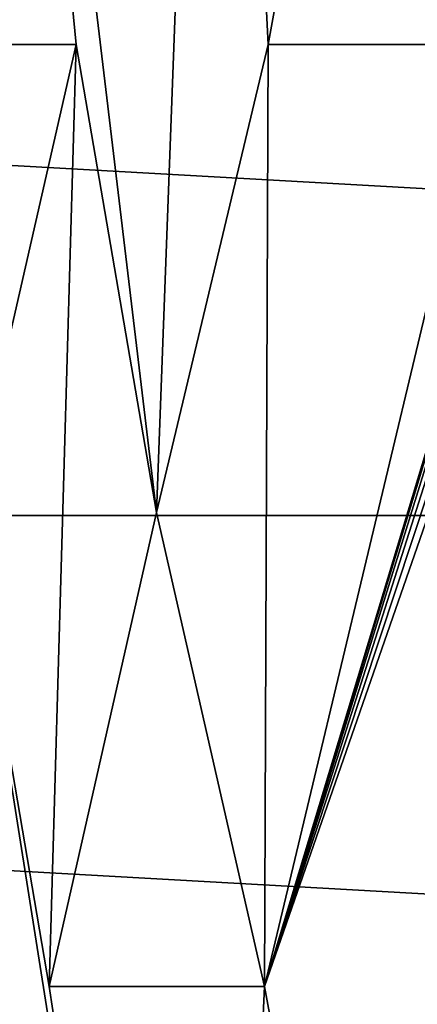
# Model space of a CAD drawing. Header units: metres. Extents: x -101 to 101, y -261 to 23.
# Tile 248 of 287: x 76.66 to 77.93, y -1.56 to 1.58. Entities that reach past the tile are written whole.
import ezdxf

# ---------------------------------------------------------------- set-up
doc = ezdxf.new("R2010")
doc.units = ezdxf.units.M
doc.layers.add('solid_505151_K2442K1000C34', color=7, linetype='CONTINUOUS')

msp = doc.modelspace()

# ---------------------------------------------------------------- linework, layer by layer
at = {"layer": 'solid_505151_K2442K1000C34'}
for points in [[(76.157143, 1.5, 107.949371), (76.842857, 1.5, 107.949371), (76.5, 5, 107.949371)], [(77.098328, 0.009774, 107.949371), (77.282204, 4.938436, 107.949371), (76.5, 5, 107.949371)], [(76.842857, 1.5, 107.949371), (77.098328, 0.009774, 107.949371), (76.5, 5, 107.949371)], [(77.098328, 0.009774, 107.949371), (77.454109, 1.5, 107.949371), (77.282204, 4.938436, 107.949371)], [(77.454109, 1.5, 107.949371), (78.045128, 4.755267, 107.949371), (77.282204, 4.938436, 107.949371)], [(77.454109, 1.5, 107.949371), (78.159096, 1.5, 107.949371), (78.045128, 4.755267, 107.949371)], [(56.5, 0, -4), (56.625755, 2.239277, -4), (96.5, 0, -4)], [(56.625755, 2.239277, -4), (96.374245, 2.239277, -4), (96.5, 0, -4)], [(76.842857, 1.5, 107.999374), (76.842857, 1.5, 107.949371), (76.157143, 1.5, 107.949371)], [(76.157143, 1.5, 107.999374), (76.842857, 1.5, 107.999374), (76.157143, 1.5, 107.949371)], [(76.157143, 1.5, 107.999374), (76.5, 0, 107.999374), (76.842857, 1.5, 107.999374)], [(76.842857, 1.5, 107.999374), (76.5, 0, 107.999374), (76.757141, -1.5, 107.999374)], [(76.842857, 1.5, 107.999374), (76.757141, -1.5, 107.999374), (77.098328, 0.009774, 107.999374)], [(77.098328, 0.009774, 107.999374), (77.098328, 0.009774, 107.949371), (76.842857, 1.5, 107.949371)], [(76.842857, 1.5, 107.999374), (77.098328, 0.009774, 107.999374), (76.842857, 1.5, 107.949371)], [(77.454109, 1.5, 107.999374), (77.454109, 1.5, 107.949371), (77.098328, 0.009774, 107.949371)], [(77.098328, 0.009774, 107.999374), (77.454109, 1.5, 107.999374), (77.098328, 0.009774, 107.949371)], [(77.098328, 0.009774, 107.999374), (77.442856, -1.5, 107.999374), (77.454109, 1.5, 107.999374)], [(78.039948, 0.479237, 107.949371), (78.159096, 1.5, 107.949371), (77.442856, -1.5, 107.949371)], [(77.442856, -1.5, 107.999374), (77.442856, -1.5, 107.949371), (78.159096, 1.5, 107.949371)], [(78.159096, 1.5, 107.999374), (77.442856, -1.5, 107.999374), (78.159096, 1.5, 107.949371)], [(77.454109, 1.5, 107.999374), (77.442856, -1.5, 107.999374), (78.159096, 1.5, 107.999374)], [(78.159096, 1.5, 107.999374), (78.159096, 1.5, 107.949371), (77.454109, 1.5, 107.949371)], [(77.454109, 1.5, 107.999374), (78.159096, 1.5, 107.999374), (77.454109, 1.5, 107.949371)], [(78.016762, 0.401558, 107.949371), (78.039948, 0.479237, 107.949371), (77.442856, -1.5, 107.949371)], [(77.997711, 0.322781, 107.949371), (78.016762, 0.401558, 107.949371), (77.442856, -1.5, 107.949371)], [(77.982819, 0.242952, 107.949371), (77.997711, 0.322781, 107.949371), (77.442856, -1.5, 107.949371)], [(77.972145, 0.162438, 107.949371), (77.982819, 0.242952, 107.949371), (77.442856, -1.5, 107.949371)], [(77.965721, 0.081298, 107.949371), (77.972145, 0.162438, 107.949371), (77.442856, -1.5, 107.949371)], [(77.96357, -0.000067, 107.949371), (77.965721, 0.081298, 107.949371), (77.442856, -1.5, 107.949371)], [(96.374245, -2.239277, -4), (56.5, 0, -4), (96.5, 0, -4)], [(96.374245, -2.239277, -4), (56.625755, -2.239277, -4), (56.5, 0, -4)], [(77.098328, 0.009774, 107.999374), (76.757141, -1.5, 107.999374), (77.442856, -1.5, 107.999374)], [(76.5, 0, 107.949371), (76.5, -5, 107.949371), (77.282204, -4.938436, 107.949371)], [(76.757141, -1.5, 107.949371), (76.5, 0, 107.949371), (77.282204, -4.938436, 107.949371)], [(76.5, 0, 107.999374), (76.5, 0, 107.949371), (76.757141, -1.5, 107.949371)], [(76.757141, -1.5, 107.999374), (76.5, 0, 107.999374), (76.757141, -1.5, 107.949371)], [(77.96357, -0.000067, 107.949371), (77.442856, -1.5, 107.949371), (78.045128, -4.755267, 107.949371)], [(77.442856, -1.5, 107.949371), (76.757141, -1.5, 107.949371), (77.282204, -4.938436, 107.949371)], [(76.757141, -1.5, 107.999374), (76.757141, -1.5, 107.949371), (77.442856, -1.5, 107.949371)], [(77.442856, -1.5, 107.999374), (76.757141, -1.5, 107.999374), (77.442856, -1.5, 107.949371)], [(77.442856, -1.5, 107.949371), (77.282204, -4.938436, 107.949371), (78.045128, -4.755267, 107.949371)]]:
    msp.add_3dface(points, dxfattribs=at)

doc.saveas('drawing.dxf')
